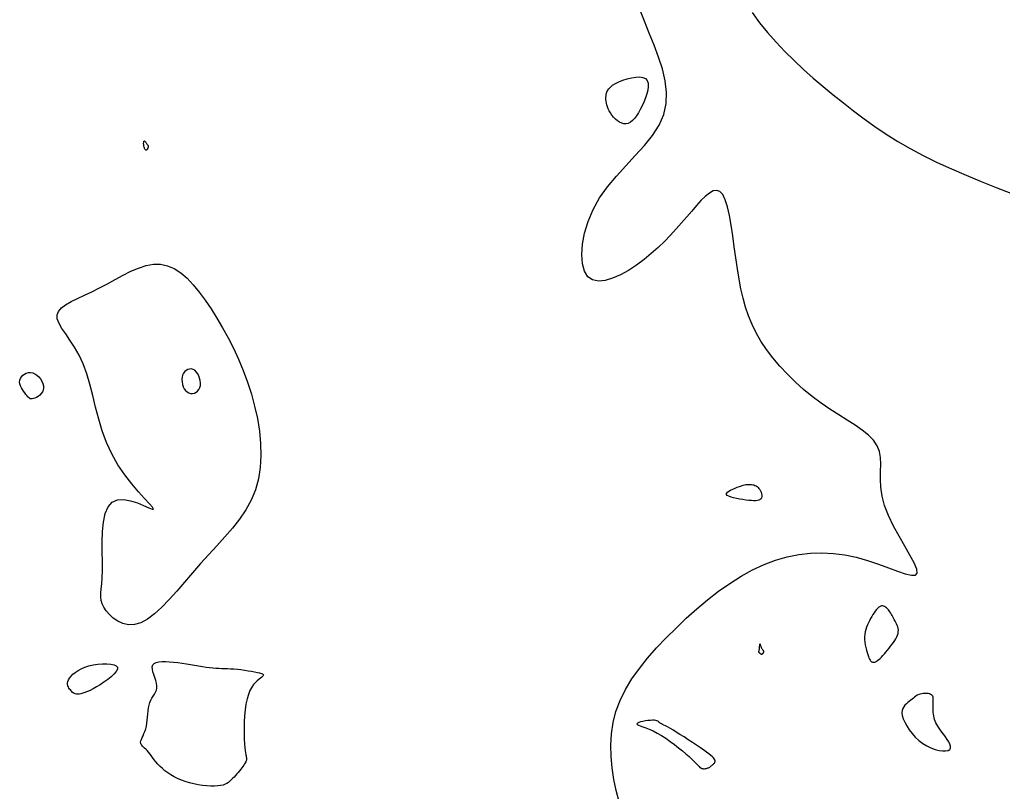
# Model space of a CAD drawing. Extents: x 3040093 to 3056816, y 408076 to 509144.
# Drawn here: x 3046447.2 to 3046527.2, y 435477.9 to 435540.7 of the extents above; entities that cross this region are included whole.
import ezdxf

# ---------------------------------------------------------------- set-up
doc = ezdxf.new("R2010")
doc.units = 0
doc.layers.add('V-CHAN-CONT-EL17', color=7, linetype='Continuous')

msp = doc.modelspace()

# ---------------------------------------------------------------- linework, layer by layer
at = {"layer": 'V-CHAN-CONT-EL17'}
for points in [[(3046495.995, 435477.01), (3046495.77, 435477.922), (3046495.579, 435478.843), (3046495.433, 435479.77), (3046495.341, 435480.699), (3046495.316, 435481.628), (3046495.367, 435482.552), (3046495.504, 435483.47), (3046495.74, 435484.377), (3046496.08, 435485.272), (3046496.519, 435486.153), (3046497.045, 435487.02), (3046497.649, 435487.875), (3046498.319, 435488.716), (3046499.046, 435489.545), (3046499.819, 435490.361), (3046500.628, 435491.164), (3046501.463, 435491.954), (3046502.321, 435492.722), (3046503.198, 435493.459), (3046504.093, 435494.155), (3046505.003, 435494.801), (3046505.924, 435495.388), (3046506.854, 435495.906), (3046507.791, 435496.346), (3046508.732, 435496.701), (3046509.675, 435496.971), (3046510.619, 435497.157), (3046511.563, 435497.263), (3046512.504, 435497.29), (3046513.442, 435497.241), (3046514.375, 435497.117), (3046515.301, 435496.922), (3046516.215, 435496.662), (3046517.097, 435496.365), (3046517.919, 435496.063), (3046518.658, 435495.789), (3046519.287, 435495.576), (3046519.783, 435495.455), (3046520.118, 435495.46), (3046520.268, 435495.623), (3046520.219, 435495.967), (3046520.003, 435496.47), (3046519.662, 435497.103), (3046519.24, 435497.834), (3046518.779, 435498.633), (3046518.323, 435499.47), (3046517.915, 435500.313), (3046517.596, 435501.132), (3046517.399, 435501.903), (3046517.303, 435502.621), (3046517.274, 435503.291), (3046517.281, 435503.915), (3046517.29, 435504.496), (3046517.269, 435505.037), (3046517.184, 435505.541), (3046517.004, 435506.011), (3046516.703, 435506.451), (3046516.291, 435506.87), (3046515.784, 435507.277), (3046515.2, 435507.681), (3046514.556, 435508.093), (3046513.868, 435508.522), (3046513.155, 435508.978), (3046512.433, 435509.469), (3046511.718, 435510.004), (3046511.018, 435510.579), (3046510.341, 435511.187), (3046509.694, 435511.823), (3046509.083, 435512.479), (3046508.517, 435513.151), (3046508.002, 435513.831), (3046507.545, 435514.513), (3046507.151, 435515.194), (3046506.815, 435515.878), (3046506.531, 435516.571), (3046506.29, 435517.281), (3046506.086, 435518.013), (3046505.912, 435518.774), (3046505.76, 435519.572), (3046505.624, 435520.413), (3046505.496, 435521.297), (3046505.372, 435522.202), (3046505.246, 435523.098), (3046505.114, 435523.958), (3046504.971, 435524.752), (3046504.813, 435525.452), (3046504.634, 435526.029), (3046504.431, 435526.454), (3046504.199, 435526.706), (3046503.939, 435526.799), (3046503.653, 435526.75), (3046503.343, 435526.582), (3046503.011, 435526.313), (3046502.659, 435525.965), (3046502.289, 435525.556), (3046501.903, 435525.108), (3046501.502, 435524.637), (3046501.083, 435524.152), (3046500.644, 435523.655), (3046500.181, 435523.153), (3046499.691, 435522.649), (3046499.17, 435522.148), (3046498.616, 435521.655), (3046498.026, 435521.174), (3046497.399, 435520.712), (3046496.751, 435520.288), (3046496.1, 435519.925), (3046495.466, 435519.643), (3046494.865, 435519.466), (3046494.318, 435519.414), (3046493.843, 435519.509), (3046493.458, 435519.773), (3046493.178, 435520.22), (3046493.01, 435520.827), (3046492.953, 435521.566), (3046493.011, 435522.407), (3046493.183, 435523.319), (3046493.473, 435524.272), (3046493.881, 435525.238), (3046494.409, 435526.186), (3046495.053, 435527.092), (3046495.778, 435527.962), (3046496.546, 435528.804), (3046497.317, 435529.629), (3046498.05, 435530.448), (3046498.706, 435531.27), (3046499.246, 435532.107), (3046499.629, 435532.968), (3046499.827, 435533.86), (3046499.856, 435534.782), (3046499.745, 435535.726), (3046499.521, 435536.686), (3046499.212, 435537.656), (3046498.845, 435538.63), (3046498.449, 435539.603), (3046498.051, 435540.567), (3046497.677, 435541.517)], [(3046506.817, 435541.286), (3046507.428, 435540.454), (3046508.079, 435539.646), (3046508.767, 435538.863), (3046509.489, 435538.104), (3046510.239, 435537.366), (3046511.013, 435536.647), (3046511.805, 435535.945), (3046512.612, 435535.257), (3046513.427, 435534.582), (3046514.25, 435533.917), (3046515.084, 435533.263), (3046515.937, 435532.621), (3046516.817, 435531.993), (3046517.731, 435531.378), (3046518.687, 435530.779), (3046519.691, 435530.196), (3046520.752, 435529.63), (3046521.872, 435529.082), (3046523.04, 435528.55), (3046524.241, 435528.035), (3046525.46, 435527.534), (3046526.68, 435527.046), (3046527.886, 435526.571)]]:
    msp.add_lwpolyline(points, dxfattribs=at)
for points in [[(3046495.984, 435535.632), (3046496.307, 435535.763), (3046496.654, 435535.876), (3046497.007, 435535.965), (3046497.349, 435536.02), (3046497.665, 435536.034), (3046497.937, 435535.996), (3046498.148, 435535.9), (3046498.287, 435535.74), (3046498.357, 435535.524), (3046498.369, 435535.263), (3046498.331, 435534.968), (3046498.253, 435534.65), (3046498.143, 435534.321), (3046498.011, 435533.992), (3046497.866, 435533.674), (3046497.716, 435533.376), (3046497.562, 435533.105), (3046497.404, 435532.862), (3046497.243, 435532.652), (3046497.079, 435532.479), (3046496.911, 435532.345), (3046496.739, 435532.255), (3046496.564, 435532.212), (3046496.386, 435532.218), (3046496.208, 435532.268), (3046496.033, 435532.354), (3046495.862, 435532.471), (3046495.701, 435532.611), (3046495.55, 435532.768), (3046495.414, 435532.935), (3046495.295, 435533.104), (3046495.195, 435533.271), (3046495.113, 435533.435), (3046495.049, 435533.595), (3046495, 435533.752), (3046494.965, 435533.906), (3046494.942, 435534.058), (3046494.929, 435534.208), (3046494.926, 435534.355), (3046494.932, 435534.501), (3046494.952, 435534.645), (3046494.991, 435534.788), (3046495.056, 435534.93), (3046495.154, 435535.072), (3046495.29, 435535.212), (3046495.47, 435535.353), (3046495.7, 435535.493)], [(3046457.588, 435530.545), (3046457.608, 435530.515), (3046457.625, 435530.489), (3046457.639, 435530.466), (3046457.65, 435530.446), (3046457.658, 435530.428), (3046457.664, 435530.411), (3046457.668, 435530.395), (3046457.669, 435530.378), (3046457.668, 435530.36), (3046457.665, 435530.341), (3046457.66, 435530.321), (3046457.653, 435530.299), (3046457.645, 435530.276), (3046457.635, 435530.252), (3046457.624, 435530.225), (3046457.612, 435530.197), (3046457.599, 435530.168), (3046457.584, 435530.14), (3046457.568, 435530.115), (3046457.551, 435530.093), (3046457.532, 435530.077), (3046457.512, 435530.068), (3046457.491, 435530.068), (3046457.468, 435530.077), (3046457.444, 435530.096), (3046457.42, 435530.124), (3046457.397, 435530.16), (3046457.374, 435530.204), (3046457.354, 435530.255), (3046457.336, 435530.312), (3046457.32, 435530.376), (3046457.309, 435530.444), (3046457.301, 435530.514), (3046457.297, 435530.584), (3046457.297, 435530.65), (3046457.301, 435530.71), (3046457.309, 435530.759), (3046457.322, 435530.796), (3046457.34, 435530.817), (3046457.362, 435530.821), (3046457.388, 435530.809), (3046457.417, 435530.784), (3046457.447, 435530.75), (3046457.478, 435530.709), (3046457.508, 435530.666), (3046457.537, 435530.622), (3046457.564, 435530.581)], [(3046455.166, 435501.61), (3046455.683, 435501.627), (3046456.237, 435501.525), (3046456.786, 435501.349), (3046457.29, 435501.146), (3046457.706, 435500.963), (3046457.993, 435500.847), (3046458.109, 435500.845), (3046458.025, 435500.993), (3046457.768, 435501.288), (3046457.374, 435501.716), (3046456.882, 435502.261), (3046456.331, 435502.911), (3046455.757, 435503.65), (3046455.199, 435504.464), (3046454.695, 435505.34), (3046454.274, 435506.262), (3046453.927, 435507.215), (3046453.635, 435508.182), (3046453.381, 435509.148), (3046453.146, 435510.096), (3046452.911, 435511.009), (3046452.659, 435511.873), (3046452.371, 435512.669), (3046452.035, 435513.387), (3046451.67, 435514.028), (3046451.3, 435514.6), (3046450.95, 435515.11), (3046450.645, 435515.563), (3046450.409, 435515.967), (3046450.268, 435516.328), (3046450.245, 435516.654), (3046450.359, 435516.95), (3046450.599, 435517.225), (3046450.948, 435517.487), (3046451.388, 435517.742), (3046451.902, 435518), (3046452.472, 435518.267), (3046453.082, 435518.551), (3046453.713, 435518.861), (3046454.35, 435519.199), (3046454.989, 435519.549), (3046455.625, 435519.893), (3046456.257, 435520.208), (3046456.881, 435520.476), (3046457.494, 435520.675), (3046458.093, 435520.786), (3046458.675, 435520.789), (3046459.238, 435520.668), (3046459.784, 435520.429), (3046460.313, 435520.084), (3046460.828, 435519.644), (3046461.331, 435519.12), (3046461.825, 435518.523), (3046462.309, 435517.864), (3046462.788, 435517.155), (3046463.261, 435516.405), (3046463.725, 435515.617), (3046464.176, 435514.794), (3046464.608, 435513.938), (3046465.018, 435513.05), (3046465.399, 435512.133), (3046465.749, 435511.188), (3046466.062, 435510.217), (3046466.332, 435509.224), (3046466.553, 435508.217), (3046466.716, 435507.206), (3046466.815, 435506.2), (3046466.839, 435505.209), (3046466.783, 435504.243), (3046466.637, 435503.312), (3046466.394, 435502.424), (3046466.05, 435501.587), (3046465.615, 435500.794), (3046465.104, 435500.035), (3046464.533, 435499.301), (3046463.914, 435498.582), (3046463.264, 435497.867), (3046462.596, 435497.147), (3046461.925, 435496.413), (3046461.265, 435495.66), (3046460.617, 435494.905), (3046459.984, 435494.17), (3046459.366, 435493.478), (3046458.766, 435492.853), (3046458.183, 435492.315), (3046457.621, 435491.888), (3046457.079, 435491.595), (3046456.561, 435491.45), (3046456.07, 435491.437), (3046455.614, 435491.535), (3046455.197, 435491.719), (3046454.826, 435491.966), (3046454.507, 435492.255), (3046454.246, 435492.561), (3046454.048, 435492.861), (3046453.916, 435493.14), (3046453.842, 435493.409), (3046453.814, 435493.687), (3046453.819, 435493.993), (3046453.845, 435494.345), (3046453.882, 435494.761), (3046453.916, 435495.261), (3046453.935, 435495.863), (3046453.934, 435496.575), (3046453.924, 435497.366), (3046453.925, 435498.194), (3046453.955, 435499.018), (3046454.032, 435499.794), (3046454.174, 435500.482), (3046454.4, 435501.039), (3046454.728, 435501.424)], [(3046447.623, 435510.31), (3046447.529, 435510.44), (3046447.435, 435510.58), (3046447.349, 435510.728), (3046447.278, 435510.88), (3046447.227, 435511.034), (3046447.203, 435511.189), (3046447.213, 435511.341), (3046447.261, 435511.487), (3046447.343, 435511.623), (3046447.456, 435511.744), (3046447.592, 435511.845), (3046447.746, 435511.92), (3046447.914, 435511.965), (3046448.09, 435511.974), (3046448.268, 435511.943), (3046448.443, 435511.868), (3046448.609, 435511.755), (3046448.763, 435511.612), (3046448.898, 435511.446), (3046449.009, 435511.264), (3046449.092, 435511.075), (3046449.142, 435510.886), (3046449.152, 435510.704), (3046449.121, 435510.536), (3046449.054, 435510.383), (3046448.959, 435510.247), (3046448.843, 435510.129), (3046448.715, 435510.028), (3046448.582, 435509.946), (3046448.452, 435509.884), (3046448.333, 435509.842), (3046448.23, 435509.82), (3046448.142, 435509.819), (3046448.065, 435509.837), (3046447.996, 435509.874), (3046447.929, 435509.929), (3046447.863, 435510), (3046447.792, 435510.088), (3046447.712, 435510.192)], [(3046460.97, 435510.307), (3046461.119, 435510.268), (3046461.272, 435510.266), (3046461.423, 435510.298), (3046461.565, 435510.363), (3046461.691, 435510.459), (3046461.794, 435510.584), (3046461.869, 435510.737), (3046461.911, 435510.913), (3046461.919, 435511.107), (3046461.899, 435511.309), (3046461.851, 435511.512), (3046461.78, 435511.705), (3046461.688, 435511.881), (3046461.579, 435512.032), (3046461.454, 435512.148), (3046461.318, 435512.223), (3046461.175, 435512.257), (3046461.03, 435512.254), (3046460.889, 435512.216), (3046460.758, 435512.145), (3046460.641, 435512.044), (3046460.543, 435511.915), (3046460.47, 435511.761), (3046460.427, 435511.586), (3046460.412, 435511.396), (3046460.424, 435511.199), (3046460.461, 435511.003), (3046460.522, 435510.815), (3046460.605, 435510.644), (3046460.709, 435510.498), (3046460.831, 435510.383)], [(3046504.744, 435502.129), (3046504.808, 435502.217), (3046504.92, 435502.307), (3046505.069, 435502.396), (3046505.243, 435502.482), (3046505.43, 435502.562), (3046505.619, 435502.635), (3046505.796, 435502.698), (3046505.954, 435502.75), (3046506.092, 435502.791), (3046506.214, 435502.822), (3046506.323, 435502.843), (3046506.422, 435502.857), (3046506.514, 435502.863), (3046506.602, 435502.864), (3046506.69, 435502.859), (3046506.779, 435502.849), (3046506.87, 435502.834), (3046506.961, 435502.811), (3046507.051, 435502.78), (3046507.14, 435502.738), (3046507.225, 435502.685), (3046507.306, 435502.619), (3046507.382, 435502.537), (3046507.451, 435502.441), (3046507.511, 435502.333), (3046507.56, 435502.218), (3046507.595, 435502.1), (3046507.614, 435501.983), (3046507.614, 435501.873), (3046507.592, 435501.774), (3046507.547, 435501.689), (3046507.477, 435501.624), (3046507.381, 435501.576), (3046507.26, 435501.545), (3046507.115, 435501.529), (3046506.948, 435501.526), (3046506.759, 435501.535), (3046506.548, 435501.554), (3046506.317, 435501.582), (3046506.068, 435501.617), (3046505.811, 435501.658), (3046505.557, 435501.707), (3046505.318, 435501.762), (3046505.106, 435501.823), (3046504.931, 435501.891), (3046504.805, 435501.964), (3046504.74, 435502.044)], [(3046515.983, 435490.227), (3046516.001, 435490.006), (3046516.033, 435489.785), (3046516.074, 435489.569), (3046516.123, 435489.363), (3046516.176, 435489.171), (3046516.23, 435488.997), (3046516.283, 435488.847), (3046516.332, 435488.724), (3046516.377, 435488.625), (3046516.42, 435488.549), (3046516.461, 435488.492), (3046516.5, 435488.45), (3046516.54, 435488.421), (3046516.58, 435488.401), (3046516.621, 435488.389), (3046516.665, 435488.38), (3046516.713, 435488.378), (3046516.765, 435488.382), (3046516.822, 435488.397), (3046516.887, 435488.424), (3046516.959, 435488.464), (3046517.041, 435488.521), (3046517.133, 435488.595), (3046517.235, 435488.689), (3046517.347, 435488.8), (3046517.465, 435488.926), (3046517.589, 435489.064), (3046517.716, 435489.211), (3046517.844, 435489.365), (3046517.971, 435489.522), (3046518.095, 435489.68), (3046518.214, 435489.837), (3046518.325, 435489.991), (3046518.427, 435490.143), (3046518.518, 435490.293), (3046518.595, 435490.44), (3046518.656, 435490.584), (3046518.7, 435490.725), (3046518.723, 435490.862), (3046518.726, 435490.996), (3046518.71, 435491.126), (3046518.678, 435491.254), (3046518.634, 435491.378), (3046518.58, 435491.499), (3046518.52, 435491.618), (3046518.457, 435491.734), (3046518.394, 435491.848), (3046518.334, 435491.96), (3046518.275, 435492.069), (3046518.218, 435492.176), (3046518.161, 435492.279), (3046518.103, 435492.379), (3046518.044, 435492.475), (3046517.982, 435492.567), (3046517.916, 435492.654), (3046517.845, 435492.736), (3046517.771, 435492.81), (3046517.692, 435492.873), (3046517.609, 435492.922), (3046517.523, 435492.955), (3046517.434, 435492.969), (3046517.342, 435492.96), (3046517.247, 435492.926), (3046517.15, 435492.865), (3046517.051, 435492.78), (3046516.951, 435492.672), (3046516.851, 435492.547), (3046516.752, 435492.407), (3046516.653, 435492.254), (3046516.556, 435492.093), (3046516.461, 435491.927), (3046516.37, 435491.758), (3046516.284, 435491.586), (3046516.204, 435491.411), (3046516.134, 435491.23), (3046516.074, 435491.044), (3046516.027, 435490.851), (3046515.995, 435490.651), (3046515.98, 435490.443)], [(3046507.369, 435489.191), (3046507.383, 435489.172), (3046507.401, 435489.153), (3046507.421, 435489.135), (3046507.442, 435489.117), (3046507.465, 435489.101), (3046507.488, 435489.086), (3046507.51, 435489.073), (3046507.531, 435489.062), (3046507.55, 435489.054), (3046507.567, 435489.047), (3046507.584, 435489.043), (3046507.599, 435489.041), (3046507.613, 435489.041), (3046507.625, 435489.043), (3046507.637, 435489.048), (3046507.647, 435489.054), (3046507.657, 435489.062), (3046507.666, 435489.072), (3046507.675, 435489.082), (3046507.683, 435489.093), (3046507.691, 435489.104), (3046507.7, 435489.114), (3046507.709, 435489.123), (3046507.718, 435489.132), (3046507.727, 435489.139), (3046507.737, 435489.146), (3046507.746, 435489.153), (3046507.755, 435489.16), (3046507.764, 435489.168), (3046507.771, 435489.178), (3046507.778, 435489.189), (3046507.783, 435489.203), (3046507.786, 435489.218), (3046507.788, 435489.234), (3046507.789, 435489.25), (3046507.787, 435489.266), (3046507.784, 435489.28), (3046507.779, 435489.293), (3046507.772, 435489.303), (3046507.762, 435489.311), (3046507.751, 435489.317), (3046507.737, 435489.325), (3046507.722, 435489.335), (3046507.704, 435489.351), (3046507.685, 435489.374), (3046507.663, 435489.406), (3046507.641, 435489.449), (3046507.616, 435489.504), (3046507.591, 435489.568), (3046507.565, 435489.635), (3046507.539, 435489.702), (3046507.515, 435489.763), (3046507.492, 435489.813), (3046507.472, 435489.848), (3046507.454, 435489.862), (3046507.44, 435489.854), (3046507.429, 435489.825), (3046507.421, 435489.779), (3046507.414, 435489.722), (3046507.408, 435489.658), (3046507.403, 435489.59), (3046507.397, 435489.523), (3046507.391, 435489.462), (3046507.384, 435489.409), (3046507.376, 435489.365), (3046507.368, 435489.329), (3046507.361, 435489.298), (3046507.356, 435489.273), (3046507.353, 435489.25), (3046507.354, 435489.23), (3046507.359, 435489.211)], [(3046451.271, 435486.197), (3046451.216, 435486.279), (3046451.167, 435486.369), (3046451.131, 435486.466), (3046451.11, 435486.572), (3046451.109, 435486.687), (3046451.133, 435486.812), (3046451.186, 435486.947), (3046451.272, 435487.093), (3046451.391, 435487.246), (3046451.544, 435487.401), (3046451.731, 435487.555), (3046451.953, 435487.704), (3046452.21, 435487.843), (3046452.502, 435487.967), (3046452.829, 435488.074), (3046453.189, 435488.158), (3046453.566, 435488.218), (3046453.942, 435488.251), (3046454.3, 435488.257), (3046454.619, 435488.234), (3046454.883, 435488.178), (3046455.072, 435488.09), (3046455.169, 435487.967), (3046455.161, 435487.808), (3046455.06, 435487.621), (3046454.882, 435487.415), (3046454.646, 435487.196), (3046454.368, 435486.974), (3046454.066, 435486.756), (3046453.758, 435486.552), (3046453.459, 435486.369), (3046453.186, 435486.214), (3046452.939, 435486.087), (3046452.717, 435485.985), (3046452.518, 435485.907), (3046452.341, 435485.849), (3046452.183, 435485.811), (3046452.045, 435485.79), (3046451.923, 435485.784), (3046451.817, 435485.791), (3046451.725, 435485.81), (3046451.643, 435485.839), (3046451.571, 435485.879), (3046451.505, 435485.928), (3046451.444, 435485.985), (3046451.386, 435486.049), (3046451.329, 435486.12)], [(3046457.562, 435483.407), (3046457.592, 435483.653), (3046457.615, 435483.906), (3046457.636, 435484.16), (3046457.66, 435484.411), (3046457.691, 435484.654), (3046457.735, 435484.883), (3046457.796, 435485.095), (3046457.878, 435485.286), (3046457.973, 435485.459), (3046458.074, 435485.621), (3046458.173, 435485.777), (3046458.261, 435485.934), (3046458.33, 435486.096), (3046458.372, 435486.271), (3046458.378, 435486.462), (3046458.345, 435486.674), (3046458.281, 435486.902), (3046458.202, 435487.137), (3046458.119, 435487.372), (3046458.048, 435487.599), (3046458.003, 435487.81), (3046457.996, 435487.997), (3046458.042, 435488.154), (3046458.15, 435488.272), (3046458.317, 435488.356), (3046458.533, 435488.409), (3046458.792, 435488.434), (3046459.084, 435488.437), (3046459.402, 435488.421), (3046459.737, 435488.389), (3046460.081, 435488.347), (3046460.427, 435488.297), (3046460.772, 435488.243), (3046461.112, 435488.186), (3046461.446, 435488.129), (3046461.771, 435488.074), (3046462.084, 435488.023), (3046462.383, 435487.979), (3046462.665, 435487.943), (3046462.929, 435487.917), (3046463.178, 435487.9), (3046463.418, 435487.889), (3046463.653, 435487.881), (3046463.888, 435487.874), (3046464.128, 435487.865), (3046464.377, 435487.853), (3046464.641, 435487.834), (3046464.922, 435487.808), (3046465.214, 435487.774), (3046465.509, 435487.734), (3046465.799, 435487.69), (3046466.074, 435487.644), (3046466.328, 435487.597), (3046466.552, 435487.551), (3046466.737, 435487.508), (3046466.877, 435487.468), (3046466.973, 435487.43), (3046467.029, 435487.39), (3046467.047, 435487.348), (3046467.031, 435487.299), (3046466.984, 435487.242), (3046466.909, 435487.175), (3046466.808, 435487.094), (3046466.686, 435486.996), (3046466.548, 435486.877), (3046466.399, 435486.731), (3046466.246, 435486.553), (3046466.095, 435486.336), (3046465.951, 435486.075), (3046465.821, 435485.764), (3046465.71, 435485.398), (3046465.623, 435484.975), (3046465.558, 435484.508), (3046465.514, 435484.013), (3046465.487, 435483.509), (3046465.475, 435483.011), (3046465.475, 435482.537), (3046465.485, 435482.104), (3046465.503, 435481.728), (3046465.526, 435481.422), (3046465.552, 435481.181), (3046465.579, 435480.994), (3046465.606, 435480.852), (3046465.631, 435480.746), (3046465.651, 435480.665), (3046465.666, 435480.6), (3046465.674, 435480.541), (3046465.673, 435480.479), (3046465.662, 435480.413), (3046465.642, 435480.342), (3046465.611, 435480.266), (3046465.57, 435480.183), (3046465.518, 435480.093), (3046465.455, 435479.996), (3046465.381, 435479.891), (3046465.296, 435479.779), (3046465.201, 435479.659), (3046465.098, 435479.535), (3046464.99, 435479.408), (3046464.878, 435479.28), (3046464.764, 435479.153), (3046464.65, 435479.029), (3046464.539, 435478.91), (3046464.43, 435478.797), (3046464.32, 435478.693), (3046464.204, 435478.597), (3046464.075, 435478.512), (3046463.929, 435478.44), (3046463.76, 435478.38), (3046463.562, 435478.334), (3046463.33, 435478.304), (3046463.061, 435478.291), (3046462.76, 435478.295), (3046462.434, 435478.315), (3046462.091, 435478.352), (3046461.737, 435478.406), (3046461.381, 435478.475), (3046461.028, 435478.561), (3046460.687, 435478.663), (3046460.364, 435478.78), (3046460.06, 435478.912), (3046459.774, 435479.056), (3046459.507, 435479.211), (3046459.259, 435479.374), (3046459.03, 435479.545), (3046458.82, 435479.721), (3046458.628, 435479.901), (3046458.455, 435480.083), (3046458.299, 435480.264), (3046458.157, 435480.441), (3046458.027, 435480.613), (3046457.906, 435480.777), (3046457.793, 435480.929), (3046457.685, 435481.068), (3046457.58, 435481.191), (3046457.477, 435481.296), (3046457.377, 435481.386), (3046457.285, 435481.467), (3046457.204, 435481.541), (3046457.136, 435481.614), (3046457.086, 435481.689), (3046457.057, 435481.772), (3046457.052, 435481.865), (3046457.072, 435481.973), (3046457.115, 435482.097), (3046457.174, 435482.237), (3046457.243, 435482.392), (3046457.318, 435482.563), (3046457.393, 435482.75), (3046457.462, 435482.953), (3046457.52, 435483.173)], [(3046519.496, 435485.091), (3046519.376, 435484.992), (3046519.263, 435484.883), (3046519.164, 435484.76), (3046519.086, 435484.618), (3046519.036, 435484.454), (3046519.022, 435484.262), (3046519.049, 435484.037), (3046519.124, 435483.779), (3046519.244, 435483.494), (3046519.405, 435483.192), (3046519.605, 435482.882), (3046519.839, 435482.575), (3046520.103, 435482.28), (3046520.394, 435482.007), (3046520.708, 435481.765), (3046521.04, 435481.564), (3046521.38, 435481.403), (3046521.716, 435481.283), (3046522.035, 435481.203), (3046522.326, 435481.163), (3046522.577, 435481.162), (3046522.776, 435481.2), (3046522.912, 435481.277), (3046522.976, 435481.391), (3046522.975, 435481.537), (3046522.923, 435481.706), (3046522.829, 435481.894), (3046522.706, 435482.092), (3046522.566, 435482.294), (3046522.419, 435482.493), (3046522.277, 435482.682), (3046522.15, 435482.857), (3046522.039, 435483.017), (3046521.943, 435483.167), (3046521.86, 435483.309), (3046521.789, 435483.446), (3046521.73, 435483.581), (3046521.681, 435483.717), (3046521.641, 435483.857), (3046521.609, 435484.004), (3046521.585, 435484.155), (3046521.567, 435484.308), (3046521.555, 435484.462), (3046521.549, 435484.613), (3046521.547, 435484.761), (3046521.549, 435484.901), (3046521.554, 435485.033), (3046521.561, 435485.154), (3046521.568, 435485.265), (3046521.572, 435485.364), (3046521.568, 435485.454), (3046521.556, 435485.534), (3046521.53, 435485.605), (3046521.49, 435485.667), (3046521.43, 435485.72), (3046521.35, 435485.764), (3046521.253, 435485.799), (3046521.141, 435485.825), (3046521.018, 435485.84), (3046520.889, 435485.845), (3046520.757, 435485.838), (3046520.626, 435485.818), (3046520.499, 435485.786), (3046520.38, 435485.741), (3046520.267, 435485.684), (3046520.158, 435485.617), (3046520.052, 435485.541), (3046519.947, 435485.459), (3046519.841, 435485.371), (3046519.731, 435485.28), (3046519.616, 435485.186)], [(3046501.895, 435480.503), (3046502.067, 435480.333), (3046502.208, 435480.188), (3046502.324, 435480.066), (3046502.421, 435479.965), (3046502.503, 435479.883), (3046502.577, 435479.819), (3046502.649, 435479.771), (3046502.723, 435479.737), (3046502.799, 435479.716), (3046502.876, 435479.707), (3046502.952, 435479.706), (3046503.026, 435479.714), (3046503.098, 435479.728), (3046503.166, 435479.747), (3046503.228, 435479.77), (3046503.283, 435479.794), (3046503.334, 435479.82), (3046503.38, 435479.848), (3046503.422, 435479.877), (3046503.463, 435479.908), (3046503.503, 435479.94), (3046503.543, 435479.974), (3046503.584, 435480.009), (3046503.628, 435480.045), (3046503.671, 435480.084), (3046503.712, 435480.124), (3046503.749, 435480.167), (3046503.779, 435480.213), (3046503.8, 435480.263), (3046503.809, 435480.316), (3046503.805, 435480.374), (3046503.784, 435480.436), (3046503.743, 435480.506), (3046503.679, 435480.586), (3046503.588, 435480.678), (3046503.467, 435480.786), (3046503.312, 435480.911), (3046503.119, 435481.056), (3046502.885, 435481.224), (3046502.609, 435481.416), (3046502.299, 435481.627), (3046501.967, 435481.848), (3046501.624, 435482.073), (3046501.28, 435482.294), (3046500.947, 435482.505), (3046500.637, 435482.698), (3046500.359, 435482.865), (3046500.124, 435483.001), (3046499.928, 435483.11), (3046499.767, 435483.195), (3046499.636, 435483.261), (3046499.532, 435483.312), (3046499.449, 435483.354), (3046499.383, 435483.39), (3046499.329, 435483.425), (3046499.283, 435483.463), (3046499.239, 435483.503), (3046499.191, 435483.542), (3046499.136, 435483.578), (3046499.066, 435483.61), (3046498.976, 435483.634), (3046498.862, 435483.65), (3046498.717, 435483.655), (3046498.54, 435483.647), (3046498.34, 435483.628), (3046498.132, 435483.599), (3046497.93, 435483.562), (3046497.746, 435483.519), (3046497.596, 435483.471), (3046497.491, 435483.421), (3046497.447, 435483.37), (3046497.473, 435483.318), (3046497.566, 435483.263), (3046497.718, 435483.2), (3046497.921, 435483.124), (3046498.168, 435483.032), (3046498.452, 435482.919), (3046498.764, 435482.78), (3046499.099, 435482.611), (3046499.447, 435482.411), (3046499.802, 435482.183), (3046500.158, 435481.937), (3046500.506, 435481.68), (3046500.84, 435481.42), (3046501.153, 435481.165), (3046501.437, 435480.922), (3046501.686, 435480.699)]]:
    msp.add_lwpolyline(points, close=True, dxfattribs=at)

doc.saveas('drawing.dxf')
